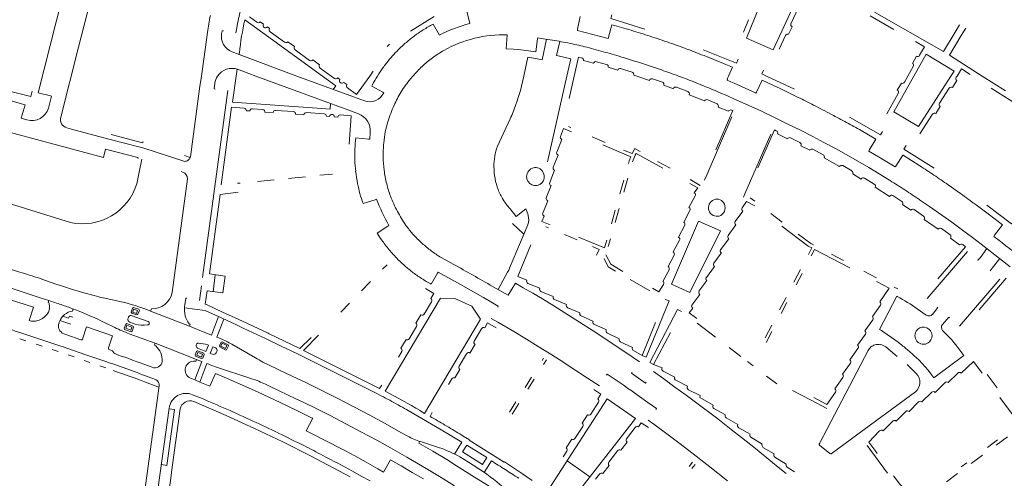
# Model space of a CAD drawing. Extents: x 145000 to 155000, y 457500 to 470000.
# Tile 542 of 548: x 154337 to 154681, y 468359 to 468520. Entities that reach past the tile are written whole.
import ezdxf

# ---------------------------------------------------------------- set-up
doc = ezdxf.new("R2010")
doc.units = 0
doc.header["$LTSCALE"] = 0.2
doc.header["$MEASUREMENT"] = 0
doc.layers.add('kant verharding', color=252, linetype='Continuous', lineweight=0)

msp = doc.modelspace()

# ---------------------------------------------------------------- linework, layer by layer
at = {"layer": 'kant verharding', "linetype": 'Continuous', "lineweight": 0}
for p, q in [((154343.41, 468494.16), (154352.51, 468530.18)), ((154606.8, 468518.28), (154609.45, 468523.98)), ((154419.99, 468518.84), (154417.38, 468520.74)), ((154482.02, 468520.8), (154473.72, 468515.66)), ((154493.37, 468522.74), (154494.48, 468518.36)), ((154532.16, 468516.34), (154533.04, 468520.8)), ((154591.95, 468519.71), (154590.19, 468515.33)), ((154634.54, 468521.05), (154642.76, 468516.31)), ((154412.94, 468516.87), (154412.64, 468515.07)), ((154422.26, 468518.16), (154421.14, 468518.96)), ((154424.42, 468516.62), (154423.62, 468517.19)), ((154483.88, 468514.33), (154481.61, 468518.16)), ((154532.16, 468516.34), (154532.13, 468515.94)), ((154542.86, 468513.18), (154532.13, 468515.94)), ((154542.99, 468513.58), (154544.18, 468517.95)), ((154605.94, 468514.6), (154607.22, 468517.23)), ((154665.76, 468517.91), (154664.27, 468515.38)), ((154666.38, 468514.15), (154667.95, 468516.73)), ((154400.54, 468500), (154402.67, 468515.25)), ((154429.64, 468511.82), (154424.65, 468515.47)), ((154507.19, 468509.48), (154507.58, 468514.39)), ((154518.16, 468512.96), (154517.54, 468508.45)), ((154542.86, 468513.18), (154542.99, 468513.58)), ((154602.66, 468509.41), (154604.9, 468514.23)), ((154357.59, 468510.05), (154351.33, 468485.59)), ((154433.15, 468510.3), (154430.8, 468511.99)), ((154438.39, 468505.48), (154433.3, 468509.15)), ((154466.37, 468511.2), (154465.53, 468510.32)), ((154485.41, 468508.95), (154485.61, 468509.06)), ((154509.77, 468509.36), (154507.19, 468509.48)), ((154512.34, 468509.15), (154509.77, 468509.36)), ((154514.94, 468508.84), (154512.34, 468509.15)), ((154650.38, 468512.04), (154653.51, 468510.27)), ((154413.75, 468507.52), (154411.28, 468508.45)), ((154413.82, 468508.08), (154413.75, 468507.52)), ((154433.92, 468500), (154413.75, 468507.52)), ((154441.91, 468503.96), (154439.56, 468505.63)), ((154513.31, 468500), (154514.8, 468506.63)), ((154514.8, 468506.63), (154519.25, 468505.74)), ((154517.54, 468508.45), (154514.94, 468508.84)), ((154529.75, 468506.02), (154525.32, 468507.02)), ((154528.38, 468500), (154529.75, 468506.02)), ((154650.7, 468506.92), (154649.3, 468504.43)), ((154413.07, 468502.4), (154412.74, 468500)), ((154413.18, 468502.35), (154414.72, 468501.81)), ((154445.93, 468500), (154442.07, 468502.79)), ((154537.76, 468504.45), (154534.18, 468505.39)), ((154542.27, 468504.08), (154538.81, 468505.01)), ((154546.21, 468502.08), (154542.88, 468503.08)), ((154551.21, 468501.4), (154547.22, 468502.61)), ((154584.05, 468504.01), (154586.31, 468503.07)), ((154584.91, 468500), (154586.31, 468503.07)), ((154649.61, 468503.32), (154647.75, 468500)), ((154301.98, 468500), (154338.86, 468489.97)), ((154400.03, 468496.38), (154400.54, 468500)), ((154412.74, 468500), (154411.45, 468490.83)), ((154414.72, 468501.81), (154419.65, 468500)), ((154419.65, 468500), (154452.09, 468488)), ((154453.75, 468492.66), (154433.92, 468500)), ((154447.14, 468499.13), (154445.93, 468500)), ((154449.03, 468498.75), (154448.27, 468499.31)), ((154459.5, 468500), (154454.85, 468493.55)), ((154460.7, 468501.66), (154459.5, 468500)), ((154474.56, 468500), (154473.68, 468498.96)), ((154521.6, 468469.93), (154528.38, 468500)), ((154530.94, 468500), (154529.16, 468492.1)), ((154552.85, 468500), (154551.82, 468500.35)), ((154557.32, 468498.47), (154552.85, 468500)), ((154561.81, 468497.86), (154558.41, 468499.02)), ((154567.8, 468499.88), (154567.48, 468500)), ((154584.43, 468498.96), (154584.91, 468500)), ((154598.2, 468500), (154608.02, 468495.44)), ((154647.75, 468500), (154646.53, 468497.82)), ((154651.38, 468482.3), (154662.75, 468500)), ((154664.91, 468500), (154664.62, 468499.56)), ((154681.82, 468494.79), (154673.66, 468500)), ((154400.01, 468496.41), (154396.71, 468471.76)), ((154451.48, 468496.98), (154450.39, 468497.77)), ((154454.85, 468493.55), (154451.68, 468495.84)), ((154460.36, 468496.9), (154460.13, 468496.48)), ((154460.13, 468496.48), (154464.04, 468494.37)), ((154565.69, 468495.57), (154562.32, 468496.8)), ((154570.73, 468494.54), (154566.74, 468496.08)), ((154594.72, 468494.3), (154596.68, 468498.51)), ((154598.43, 468497.74), (154596.68, 468498.51)), ((154600.72, 468496.68), (154598.43, 468497.74)), ((154603.01, 468495.6), (154600.72, 468496.68)), ((154609.35, 468492.53), (154603.01, 468495.6)), ((154645.43, 468497.52), (154644.02, 468495.02)), ((154662.17, 468495.75), (154658.79, 468490.49)), ((154664.88, 468498.43), (154663.32, 468495.99)), ((154685.66, 468490.14), (154676.83, 468495.77)), ((154343.41, 468494.16), (154347.78, 468493.1)), ((154400.97, 468429.54), (154409.79, 468494.97)), ((154457.58, 468491.26), (154453.75, 468492.66)), ((154464.04, 468494.37), (154464.36, 468494.16)), ((154510.93, 468491.02), (154511.4, 468492.49)), ((154576.55, 468491.26), (154571.2, 468493.45)), ((154582.55, 468493.93), (154581.28, 468494.48)), ((154583.81, 468493.36), (154582.55, 468493.93)), ((154587.83, 468491.6), (154583.81, 468493.36)), ((154594.72, 468494.3), (154594.57, 468494.04)), ((154644.32, 468493.9), (154640.29, 468486.81)), ((154337.55, 468485.24), (154338.86, 468489.97)), ((154411.07, 468489.06), (154407.45, 468461.9)), ((154411.07, 468489.06), (154415.55, 468488.74)), ((154418.42, 468488.55), (154422.01, 468488.29)), ((154510.59, 468489.99), (154510.93, 468491.02)), ((154581, 468490.25), (154577.67, 468491.67)), ((154584.92, 468487.66), (154581.36, 468489.15)), ((154591.83, 468489.8), (154587.83, 468491.6)), ((154596.23, 468487.77), (154591.83, 468489.8)), ((154659.03, 468489.34), (154657.47, 468486.89)), ((154339.53, 468484.69), (154337.55, 468485.24)), ((154416.29, 468487.84), (154417.54, 468487.8)), ((154422.77, 468487.37), (154425.66, 468487.21)), ((154426.52, 468487.97), (154432.72, 468487.53)), ((154433.51, 468486.6), (154436.41, 468486.43)), ((154437.29, 468487.22), (154443.54, 468486.76)), ((154444.31, 468485.9), (154445.39, 468485.83)), ((154447.03, 468485.72), (154448.28, 468485.59)), ((154449.11, 468486.4), (154452.94, 468486.1)), ((154452.09, 468488), (154455.47, 468486.75)), ((154452.94, 468486.1), (154452.23, 468476.11)), ((154504.1, 468475.43), (154508.55, 468485.01)), ((154586.08, 468485.66), (154577.14, 468464.83)), ((154580.47, 468474.13), (154586.42, 468487.88)), ((154586.42, 468487.88), (154586.03, 468488.07)), ((154601.33, 468485.35), (154596.23, 468487.77)), ((154605.51, 468483.31), (154601.33, 468485.35)), ((154656.34, 468486.66), (154651.93, 468479.79)), ((154528.93, 468482.28), (154529.8, 468481.86)), ((154609.9, 468481.11), (154605.51, 468483.31)), ((154459.02, 468477.95), (154454.59, 468478.33)), ((154537.22, 468478.71), (154541.78, 468476.77)), ((154590.68, 468458.74), (154599.75, 468479.66)), ((154595.22, 468467.86), (154601, 468481.17)), ((154601.68, 468480.86), (154601, 468481.17)), ((154605.57, 468478.02), (154602.1, 468479.76)), ((154609.9, 468476.71), (154606.66, 468478.37)), ((154614.43, 468478.8), (154609.9, 468481.11)), ((154618.34, 468476.76), (154614.43, 468478.8)), ((154636.51, 468477.95), (154631.4, 468480.9)), ((154524.87, 468473.4), (154526.63, 468477.78)), ((154613.37, 468474.01), (154610.28, 468475.61)), ((154622.8, 468474.36), (154618.34, 468476.76)), ((154634.2, 468474.08), (154636.51, 468477.95)), ((154394.58, 468472.19), (154396.64, 468471.52)), ((154523.65, 468468.1), (154525.37, 468472.33)), ((154618.03, 468472.43), (154614.46, 468474.35)), ((154623.77, 468468.37), (154618.39, 468471.36)), ((154626.69, 468472.21), (154622.8, 468474.36)), ((154630.24, 468470.2), (154626.69, 468472.21)), ((154643.52, 468468.48), (154645.89, 468472.34)), ((154646.09, 468472.25), (154645.89, 468472.34)), ((154648.99, 468470.45), (154646.09, 468472.25)), ((154560.17, 468470.09), (154564.56, 468467.72)), ((154628.05, 468466.83), (154624.95, 468468.63)), ((154634.04, 468467.98), (154630.24, 468470.2)), ((154637.7, 468465.79), (154634.04, 468467.98)), ((154651.86, 468468.61), (154648.99, 468470.45)), ((154394.07, 468466.33), (154393.49, 468466.58)), ((154431.05, 468464.16), (154436.95, 468464.76)), ((154441.96, 468465.25), (154446.46, 468465.65)), ((154522.41, 468462.73), (154524.13, 468467.04)), ((154549.74, 468464.28), (154548.35, 468459.37)), ((154576.59, 468463.52), (154577.14, 468464.83)), ((154631.37, 468463.95), (154628.41, 468465.75)), ((154641.33, 468463.56), (154637.7, 468465.79)), ((154395.64, 468464.05), (154390.27, 468424.23)), ((154413.19, 468462.45), (154414.14, 468462.5)), ((154420.12, 468463.09), (154426.03, 468463.68)), ((154514.43, 468463.92), (154514.37, 468464.26)), ((154521.2, 468457.43), (154522.88, 468461.65)), ((154548.35, 468463.6), (154546.99, 468458.79)), ((154571.52, 468463.76), (154575.1, 468461.74)), ((154635.96, 468462.19), (154632.52, 468464.25)), ((154641.31, 468457.86), (154636.25, 468461.09)), ((154641.33, 468463.56), (154641.49, 468463.43)), ((154666.11, 468458.86), (154661.82, 468461.9)), ((154573.33, 468458.04), (154571.12, 468454)), ((154590.68, 468458.74), (154590.19, 468457.55)), ((154592.54, 468457.39), (154594.16, 468456.16)), ((154645.64, 468456.14), (154642.45, 468458.16)), ((154457.11, 468455.43), (154461.4, 468456.7)), ((154461.4, 468456.7), (154461.79, 468456.86)), ((154519.98, 468452.06), (154521.71, 468456.34)), ((154648.77, 468453.08), (154645.86, 468454.99)), ((154655.24, 468454.39), (154651.82, 468456.72)), ((154659.64, 468451.31), (154655.24, 468454.39)), ((154676.23, 468451.4), (154671.58, 468454.87)), ((154510.67, 468450.81), (154508.52, 468453.55)), ((154514.1, 468453.48), (154510.64, 468450.79)), ((154545.34, 468453.05), (154543.97, 468448.26)), ((154546.71, 468453.62), (154545.3, 468448.71)), ((154571.48, 468452.91), (154569.3, 468448.87)), ((154587.29, 468449.08), (154589.96, 468452.73)), ((154599.77, 468451.9), (154603.7, 468448.91)), ((154653.21, 468450.99), (154649.88, 468453.3)), ((154663.07, 468448.84), (154659.64, 468451.31)), ((154680.83, 468447.87), (154676.23, 468451.4)), ((154462.04, 468445.05), (154465.79, 468447.46)), ((154466.17, 468447.71), (154465.79, 468447.46)), ((154508.39, 468432.78), (154514.7, 468447.98)), ((154513.33, 468444.67), (154509.4, 468448.34)), ((154521.95, 468446.85), (154521.03, 468447.24)), ((154569.64, 468447.76), (154567.51, 468443.63)), ((154584.8, 468444.2), (154587.52, 468447.96)), ((154612.77, 468440.51), (154603.67, 468447.42)), ((154658.32, 468446.37), (154653.43, 468449.84)), ((154667.3, 468445.72), (154663.07, 468448.84)), ((154678.06, 468444.28), (154680.83, 468447.87)), ((154463.26, 468443.15), (154462.04, 468445.05)), ((154527.55, 468444.54), (154531.98, 468442.64)), ((154609.33, 468444.69), (154613.8, 468441.34)), ((154662.46, 468444.41), (154659.45, 468446.6)), ((154670.31, 468443.46), (154667.3, 468445.72)), ((154511.27, 468429.83), (154515.82, 468440.88)), ((154543.65, 468442.97), (154542.91, 468440.35)), ((154567.8, 468442.52), (154565.63, 468438.45)), ((154582.2, 468439.19), (154585.06, 468443.08)), ((154614.09, 468439.82), (154612.77, 468440.51)), ((154613.8, 468441.34), (154614.7, 468440.87)), ((154667.82, 468440.26), (154658.2, 468429.05)), ((154665.77, 468440.88), (154662.61, 468443.25)), ((154667.82, 468440.26), (154666.91, 468441.02)), ((154673.3, 468441.17), (154670.31, 468443.46)), ((154673.3, 468441.17), (154675.45, 468439.52)), ((154543.76, 468434.11), (154542.07, 468437.42)), ((154565.95, 468437.32), (154563.8, 468433.32)), ((154579.81, 468434.46), (154582.44, 468438.03)), ((154612.93, 468437.58), (154614.09, 468439.82)), ((154615.07, 468439.32), (154613.93, 468437.12)), ((154627.4, 468432.91), (154615.07, 468439.32)), ((154620.94, 468437.62), (154625.17, 468435.42)), ((154654.51, 468422.11), (154668.59, 468438.6)), ((154675.45, 468439.52), (154683.48, 468433.28)), ((154465.56, 468433.95), (154463.89, 468432.36)), ((154541.44, 468436.16), (154542.86, 468433.21)), ((154548.03, 468431.58), (154543.76, 468434.11)), ((154577.2, 468429.53), (154580.05, 468433.33)), ((154404.63, 468424.53), (154405.38, 468430.38)), ((154483.13, 468431.02), (154480.98, 468427.14)), ((154504.33, 468425.28), (154507.66, 468431.37)), ((154514.36, 468428.51), (154511.27, 468429.83)), ((154542.86, 468433.21), (154545.46, 468431.68)), ((154564.14, 468432.21), (154561.97, 468428.14)), ((154607.86, 468427.83), (154610.17, 468432.27)), ((154610.68, 468430.87), (154608.65, 468426.96)), ((154632.31, 468431.71), (154636.71, 468429.42)), ((154349.67, 468427.19), (154344.77, 468428.93)), ((154351.6, 468426.62), (154349.67, 468427.19)), ((154351.6, 468426.62), (154355.51, 468425.35)), ((154399.86, 468421.49), (154400.55, 468426.6)), ((154459.71, 468428.05), (154456.59, 468424.86)), ((154507.86, 468423.26), (154501.59, 468426.84)), ((154518.91, 468425.71), (154514.81, 468427.4)), ((154550.61, 468428.77), (154557.45, 468424.85)), ((154574.63, 468424.69), (154577.42, 468428.41)), ((154665.72, 468412.44), (154679.9, 468428.92)), ((154682.11, 468429.29), (154672.6, 468418.21)), ((154355.51, 468425.35), (154359.44, 468424.17)), ((154359.44, 468424.17), (154363.08, 468423.15)), ((154516.49, 468423.96), (154513.12, 468425.92)), ((154519.83, 468421.97), (154516.49, 468423.96)), ((154523.67, 468422.88), (154519.34, 468424.65)), ((154572.17, 468419.86), (154574.91, 468423.55)), ((154644.23, 468425.54), (154642.97, 468426.16)), ((154347.18, 468421.42), (154344.1, 468422.41)), ((154366.17, 468422.36), (154368.87, 468421.74)), ((154368.87, 468421.74), (154371.58, 468421.19)), ((154371.76, 468421.15), (154371.58, 468421.19)), ((154402.57, 468419.9), (154401.89, 468420.13)), ((154407.99, 468417.39), (154402.57, 468419.9)), ((154452.41, 468420.56), (154449.36, 468417.42)), ((154478.47, 468416.72), (154481.04, 468420.95)), ((154523.85, 468419.52), (154519.83, 468421.97)), ((154529, 468416.32), (154523.85, 468419.52)), ((154528.29, 468420.01), (154524.08, 468421.78)), ((154602.82, 468418.13), (154605.11, 468422.53)), ((154605.4, 468420.71), (154603.39, 468416.84)), ((154635.29, 468415.82), (154638.17, 468419.82)), ((154355.47, 468417.72), (154355.74, 468418.47)), ((154355.73, 468418.46), (154356.53, 468418.18)), ((154376.36, 468416.11), (154381.96, 468414.06)), ((154383.05, 468418.54), (154382.76, 468417.71)), ((154396.36, 468412.44), (154382.76, 468417.71)), ((154394.63, 468418.93), (154401.89, 468417.98)), ((154406.8, 468415.72), (154401.89, 468417.98)), ((154413.41, 468414.87), (154407.99, 468417.39)), ((154475.59, 468413.46), (154477.34, 468416.44)), ((154532.97, 468417.14), (154528.73, 468418.9)), ((154532.87, 468413.87), (154529, 468416.32)), ((154654.16, 468416.34), (154651.01, 468418.53)), ((154350.73, 468413.63), (154350.89, 468414.05)), ((154351.07, 468414.42), (154354.87, 468413.11)), ((154366.83, 468413.65), (154370.28, 468411.97)), ((154377.37, 468413.12), (154375.46, 468413.83)), ((154381.94, 468412.98), (154381.55, 468412.91)), ((154406.58, 468415.82), (154404.14, 468409.35)), ((154405.99, 468408.59), (154408.44, 468414.96)), ((154412.09, 468413.26), (154406.8, 468415.72)), ((154415.43, 468411.69), (154412.09, 468413.26)), ((154423.92, 468409.99), (154413.41, 468414.87)), ((154504.26, 468413.86), (154501.97, 468415.18)), ((154509.31, 468410.89), (154504.26, 468413.86)), ((154537.58, 468410.84), (154532.87, 468413.87)), ((154537.55, 468414.19), (154533.43, 468416.03)), ((154542.22, 468411.15), (154537.88, 468413.15)), ((154574, 468413.46), (154580.4, 468408.59)), ((154597.77, 468408.4), (154600.06, 468412.82)), ((154632.66, 468410.82), (154635.46, 468414.65)), ((154351.08, 468405.58), (154338.82, 468409.66)), ((154353.16, 468409.49), (154352.42, 468409.78)), ((154353.16, 468409.49), (154358.35, 468407.7)), ((154375.32, 468409.83), (154384.36, 468406.5)), ((154399.24, 468411.31), (154396.36, 468412.44)), ((154399.24, 468411.31), (154404.14, 468409.35)), ((154423.02, 468408.11), (154415.43, 468411.69)), ((154424.3, 468409.81), (154423.92, 468409.99)), ((154429.66, 468407.24), (154424.3, 468409.81)), ((154473.28, 468408.02), (154475.85, 468412.29)), ((154498.54, 468411.56), (154496, 468407.27)), ((154514.33, 468407.87), (154509.31, 468410.89)), ((154541.7, 468408.14), (154537.58, 468410.84)), ((154546.74, 468408.08), (154542.58, 468410.05)), ((154600.14, 468410.58), (154598.13, 468406.71)), ((154630.07, 468405.8), (154632.85, 468409.64)), ((154638.96, 468410.63), (154638.52, 468410.89)), ((154640.48, 468409.59), (154638.96, 468410.63)), ((154641.98, 468408.53), (154640.48, 468409.59)), ((154339.16, 468407.33), (154337.07, 468408.02)), ((154344.79, 468405.48), (154342.69, 468406.17)), ((154384.36, 468406.5), (154398.89, 468400.8)), ((154405.99, 468408.59), (154407.18, 468408.1)), ((154411.18, 468406.15), (154419.46, 468401.35)), ((154428.47, 468405.52), (154423.02, 468408.11)), ((154435.01, 468404.64), (154429.66, 468407.24)), ((154438.97, 468408.51), (154435.01, 468404.64)), ((154470.33, 468404.72), (154472.16, 468407.75)), ((154496.29, 468406.12), (154494.46, 468403.05)), ((154518.41, 468405.37), (154514.33, 468407.87)), ((154545.65, 468405.52), (154541.7, 468408.14)), ((154551.38, 468405), (154547.11, 468407.02)), ((154644.27, 468406.85), (154641.98, 468408.53)), ((154645.64, 468405.79), (154644.27, 468406.85)), ((154350.4, 468403.6), (154348.32, 468404.3)), ((154352.14, 468405.23), (154351.08, 468405.58)), ((154355.99, 468401.7), (154353.92, 468402.41)), ((154368.22, 468404.31), (154368.92, 468404.05)), ((154368.92, 468404.05), (154369.06, 468404)), ((154370.21, 468402.85), (154371.16, 468402.47)), ((154402.15, 468403.56), (154399.23, 468404.79)), ((154404.54, 468405.25), (154405.48, 468404.85)), ((154405.91, 468403.62), (154405.71, 468403.14)), ((154433.91, 468402.92), (154428.47, 468405.52)), ((154433.91, 468402.92), (154460.48, 468389.63)), ((154469.46, 468401.58), (154470.63, 468403.56)), ((154493.33, 468402.81), (154490.76, 468398.49)), ((154523.11, 468402.41), (154518.41, 468405.37)), ((154525.7, 468400.75), (154523.11, 468402.41)), ((154549.76, 468402.75), (154545.65, 468405.52)), ((154553.85, 468399.94), (154549.76, 468402.75)), ((154554.78, 468402.2), (154551.7, 468403.92)), ((154585.13, 468405.01), (154589.23, 468401.89)), ((154616.8, 468371.37), (154633.86, 468403.94)), ((154627.39, 468400.66), (154630.24, 468404.68)), ((154643.94, 468401.89), (154639.95, 468405.21)), ((154361.57, 468399.78), (154359.51, 468400.48)), ((154368.24, 468399.67), (154367.48, 468399.95)), ((154400.65, 468400.09), (154398.22, 468393.63)), ((154398.89, 468400.8), (154399.62, 468400.5)), ((154400.65, 468400.09), (154399.62, 468400.5)), ((154400.06, 468392.86), (154402.47, 468399.37)), ((154403.1, 468399.13), (154402.47, 468399.37)), ((154520.21, 468401.28), (154519.71, 468400.42)), ((154521.23, 468400.65), (154520.19, 468399.02)), ((154531.54, 468396.96), (154525.7, 468400.75)), ((154558.73, 468399.02), (154561.76, 468397.85)), ((154591.63, 468400.07), (154593.57, 468398.6)), ((154624.8, 468395.62), (154627.6, 468399.49)), ((154647.42, 468398.99), (154650.64, 468395.85)), ((154367.15, 468397.83), (154365.07, 468398.57)), ((154381.72, 468398.7), (154383.31, 468398.08)), ((154418.22, 468394.08), (154405.45, 468398.23)), ((154424.71, 468398.56), (154426.48, 468397.72)), ((154427.61, 468397.23), (154426.48, 468397.72)), ((154432.34, 468395), (154427.61, 468397.23)), ((154491.01, 468397.34), (154489.27, 468394.33)), ((154535.68, 468394.25), (154531.54, 468396.96)), ((154542.53, 468395.63), (154542.27, 468395.3)), ((154544.3, 468394.46), (154542.53, 468395.63)), ((154558.71, 468396.57), (154562.32, 468394.03)), ((154562.06, 468396.73), (154566.14, 468394.63)), ((154656.07, 468395.37), (154654.77, 468397.03)), ((154661.81, 468392.7), (154665.2, 468396.06)), ((154678.9, 468390.88), (154675.44, 468395.57)), ((154384.75, 468393.66), (154383.89, 468393.99)), ((154396.49, 468394.34), (154398.22, 468393.63)), ((154398.22, 468393.63), (154400.06, 468392.86)), ((154414.88, 468391.86), (154409.36, 468394.26)), ((154422.92, 468392.16), (154423.9, 468391.69)), ((154437.06, 468392.73), (154432.34, 468395)), ((154443.35, 468389.64), (154437.06, 468392.73)), ((154488.12, 468394.04), (154487.01, 468392)), ((154516.06, 468394.59), (154513.79, 468391.04)), ((154516.98, 468393.95), (154514.76, 468390.43)), ((154539.79, 468391.54), (154535.68, 468394.25)), ((154546.05, 468393.28), (154544.3, 468394.46)), ((154548.09, 468391.89), (154546.05, 468393.28)), ((154566.23, 468391.17), (154562.32, 468394.03)), ((154566.51, 468393.53), (154570.58, 468391.44)), ((154598.29, 468395.02), (154601.92, 468392.26)), ((154622.18, 468390.54), (154624.98, 468394.45)), ((154657.27, 468389.27), (154660.62, 468392.68)), ((154385.74, 468391.64), (154364.56, 468236.78)), ((154384.33, 468391.6), (154385.67, 468391.1)), ((154397.48, 468388.49), (154400.25, 468387.37)), ((154420.37, 468389.39), (154414.88, 468391.86)), ((154424.11, 468387.66), (154420.37, 468389.39)), ((154423.9, 468391.69), (154424.87, 468391.22)), ((154424.87, 468391.22), (154433.63, 468387.06)), ((154448.23, 468387.18), (154443.35, 468389.64)), ((154550.12, 468390.47), (154548.09, 468391.89)), ((154550.42, 468390.26), (154550.12, 468390.47)), ((154550.42, 468390.26), (154553.8, 468387.85)), ((154570.13, 468388.3), (154566.23, 468391.17)), ((154570.98, 468390.24), (154575.02, 468388.18)), ((154607.38, 468389.94), (154613.6, 468386.68)), ((154652.61, 468385.93), (154656.07, 468389.32)), ((154430.34, 468384.7), (154424.11, 468387.66)), ((154434.36, 468386.71), (154433.63, 468387.06)), ((154439.96, 468383.96), (154434.36, 468386.71)), ((154454.09, 468384.16), (154448.23, 468387.18)), ((154510.59, 468385.96), (154508.33, 468382.4)), ((154511.57, 468385.35), (154509.25, 468381.7)), ((154539.49, 468385.92), (154536.76, 468381.7)), ((154553.8, 468387.85), (154556.76, 468385.73)), ((154556.76, 468385.73), (154559.73, 468383.62)), ((154576.67, 468383.46), (154570.13, 468388.3)), ((154575.02, 468388.18), (154574.95, 468387.54)), ((154574.95, 468387.54), (154579.54, 468384.81)), ((154619.36, 468383.66), (154613.6, 468386.68)), ((154648.12, 468382.57), (154651.46, 468385.93)), ((154434.83, 468382.52), (154430.34, 468384.7)), ((154439.3, 468380.31), (154434.83, 468382.52)), ((154445.56, 468381.17), (154439.96, 468383.96)), ((154459.29, 468381.4), (154454.09, 468384.16)), ((154474.87, 468381.84), (154472.31, 468383.3)), ((154481.07, 468378.22), (154474.87, 468381.84)), ((154481.26, 468382.29), (154480.57, 468380.88)), ((154559.5, 468383.31), (154559.73, 468383.62)), ((154578.01, 468382.46), (154576.67, 468383.46)), ((154581.24, 468379.99), (154578.01, 468382.46)), ((154579.85, 468383.67), (154583.85, 468381.49)), ((154643.57, 468379.23), (154646.96, 468382.62)), ((154451.09, 468378.31), (154445.56, 468381.17)), ((154456.6, 468375.4), (154451.09, 468378.31)), ((154464.85, 468378.38), (154459.29, 468381.4)), ((154470.36, 468375.28), (154464.85, 468378.38)), ((154486.37, 468375.07), (154481.07, 468378.22)), ((154535.62, 468381.49), (154533.72, 468378.49)), ((154558.82, 468378.15), (154556.86, 468379.58)), ((154563.42, 468374.74), (154558.82, 468378.15)), ((154585.91, 468376.36), (154581.24, 468379.99)), ((154584.1, 468380.34), (154588.23, 468378.06)), ((154639.05, 468375.86), (154642.59, 468379.31)), ((154440.18, 468374.36), (154437.21, 468375.86)), ((154461.88, 468372.53), (154456.6, 468375.4)), ((154473.21, 468373.74), (154470.36, 468375.28)), ((154491.65, 468371.88), (154486.37, 468375.07)), ((154492.11, 468373.98), (154490.91, 468374.73)), ((154533.98, 468377.37), (154531.24, 468373.12)), ((154549.29, 468373.06), (154552.3, 468377.04)), ((154567.99, 468371.3), (154563.42, 468374.74)), ((154589.55, 468373.48), (154585.91, 468376.36)), ((154588.53, 468376.93), (154592.53, 468374.71)), ((154443.14, 468372.84), (154440.18, 468374.36)), ((154450.68, 468368.91), (154443.14, 468372.84)), ((154466.7, 468369.84), (154461.88, 468372.53)), ((154477.01, 468372.17), (154476.65, 468371.55)), ((154481.53, 468368.67), (154476.65, 468371.55)), ((154483.8, 468369.94), (154477.87, 468371.9)), ((154491.65, 468371.88), (154489.09, 468367.7)), ((154492.11, 468373.98), (154494.31, 468372.64)), ((154494.31, 468372.64), (154494.26, 468372.55)), ((154494.26, 468372.55), (154506.52, 468364.83)), ((154530.11, 468372.91), (154528.11, 468369.83)), ((154547.29, 468369.04), (154549.45, 468371.91)), ((154573.65, 468367.01), (154567.99, 468371.3)), ((154594.37, 468369.62), (154589.55, 468373.48)), ((154592.74, 468373.58), (154596.75, 468371.2)), ((154675.57, 468370.06), (154679.08, 468372.65)), ((154682.55, 468373.7), (154678.6, 468370.86)), ((154454.21, 468367.03), (154450.68, 468368.91)), ((154472.43, 468366.57), (154466.7, 468369.84)), ((154486.38, 468365.75), (154481.53, 468368.67)), ((154528.4, 468368.68), (154527.17, 468366.72)), ((154543.06, 468364.9), (154546.12, 468368.88)), ((154598.38, 468366.38), (154594.37, 468369.62)), ((154596.99, 468370.06), (154600.97, 468367.79)), ((154620.36, 468367.85), (154616.84, 468370.85)), ((154633.43, 468370.66), (154640.58, 468361.06)), ((154637, 468367.92), (154636.51, 468368.6)), ((154458.18, 468364.82), (154454.21, 468367.03)), ((154462.24, 468362.54), (154458.18, 468364.82)), ((154479.2, 468362.6), (154472.43, 468366.57)), ((154489.81, 468363.64), (154486.38, 468365.75)), ((154502.03, 468365.3), (154499.52, 468361.28)), ((154506.52, 468364.83), (154506.58, 468364.93)), ((154511.08, 468361.93), (154506.58, 468364.93)), ((154536.41, 468359.7), (154528.47, 468365.28)), ((154571.2, 468363.3), (154572.35, 468364.85)), ((154576.36, 468364.92), (154573.65, 468367.01)), ((154578.46, 468363.27), (154576.36, 468364.92)), ((154602.36, 468363.12), (154598.38, 468366.38)), ((154601.22, 468366.65), (154605.18, 468364.2)), ((154666.41, 468363.29), (154668.3, 468364.68)), ((154669.88, 468364.43), (154673.79, 468367.32)), ((154456.5, 468360.01), (154453.45, 468361.68)), ((154474.31, 468361.31), (154470.39, 468363.55)), ((154478.2, 468359.03), (154474.31, 468361.31)), ((154484.4, 468359.48), (154479.2, 468362.6)), ((154496.13, 468359.67), (154489.81, 468363.64)), ((154512.55, 468360.98), (154511.08, 468361.93)), ((154516.24, 468358.51), (154512.55, 468360.98)), ((154541.02, 468360.86), (154543.23, 468363.74)), ((154573.32, 468364.09), (154572.14, 468362.64)), ((154584.59, 468358.36), (154578.46, 468363.27)), ((154602.36, 468363.12), (154605.09, 468360.86)), ((154605.44, 468363.09), (154608.05, 468361.53)), ((154373.73, 468240.3), (154389.95, 468360.19)), ((154459.57, 468358.31), (154456.5, 468360.01)), ((154489.04, 468356.64), (154484.4, 468359.48)), ((154502.7, 468355.5), (154496.13, 468359.67)), ((154538.44, 468358.88), (154539.87, 468360.68)), ((154661.17, 468357.97), (154665.08, 468360.88))]:
    msp.add_line(p, q, dxfattribs=at)
at = {"layer": 'kant verharding', "linetype": 'Continuous', "lineweight": 0, "flags": 128}
for points in [[(154357.59, 468510.05), (154362.45, 468529.26), (154372.21, 468567.67), (154377.38, 468587.95), (154378.34, 468590.01), (154379.13, 468593.11), (154380.79, 468599.67), (154377.45, 468600.39)], [(154591.29, 468513.2), (154599.86, 468534.61), (154610.28, 468530.14), (154600.57, 468509.2), (154591.29, 468513.2)], [(154415.76, 468519.64), (154422.05, 468515.15), (154442.88, 468500)], [(154555.73, 468516.4), (154543.78, 468520.16), (154544.18, 468521.45)], [(154664.27, 468515.38), (154660.14, 468508.54), (154635.98, 468522.36)], [(154407.64, 468514.86), (154407.81, 468515.83), (154408.23, 468515.76)], [(154519.41, 468513.13), (154518.23, 468513.34), (154518.16, 468512.96)], [(154521.31, 468512.85), (154519.75, 468505.62), (154519.25, 468505.74)], [(154673.66, 468500), (154662.24, 468507.3), (154666.38, 468514.15)], [(154525.32, 468507.02), (154524.83, 468507.15), (154525.96, 468512.08)], [(154588.3, 468505.86), (154587.79, 468504.52), (154576.15, 468509.18)], [(154650.38, 468512.04), (154653.51, 468510.27), (154651.81, 468507.24)], [(154533.57, 468506.4), (154532.44, 468506.65), (154530.94, 468500)], [(154662.75, 468500), (154663.85, 468501.73), (154654.09, 468507.59), (154649.82, 468500)], [(154669.49, 468500.52), (154666.51, 468502.46), (154664.91, 468500)], [(154341.38, 468494.75), (154340.89, 468492.82), (154312.58, 468500)], [(154442.88, 468500), (154447.58, 468496.62), (154446.64, 468495.31)], [(154511.4, 468492.49), (154512.16, 468494.88), (154513.31, 468500)], [(154584.43, 468498.51), (154584.61, 468498.86), (154584.43, 468498.96)], [(154597.2, 468502.05), (154596.58, 468500.76), (154598.2, 468500)], [(154649.82, 468500), (154642.78, 468487.48), (154651.38, 468482.3)], [(154277.76, 468495.42), (154296.94, 468490.19), (154335.09, 468479.84), (154366.27, 468471.44), (154367.01, 468474.38), (154378.31, 468471.48)], [(154405.36, 468495.44), (154404.99, 468495.5), (154405.26, 468497.46)], [(154347.09, 468488.7), (154348.16, 468492.98), (154347.78, 468493.1)], [(154445.77, 468490.33), (154445.63, 468488.45), (154441.08, 468488.72), (154411.45, 468490.83)], [(154638.85, 468480.64), (154638.09, 468479.4), (154627.24, 468485.56)], [(154353.48, 468481.84), (154355.16, 468481.41), (154368.19, 468477.93), (154379.11, 468475.12), (154380.06, 468474.82), (154394.36, 468470.2)], [(154526.18, 468478.87), (154527.27, 468481.66), (154530.01, 468480.5)], [(154369, 468479.48), (154379.93, 468476.67), (154380.01, 468476.94), (154380.35, 468476.83)], [(154459.62, 468480.27), (154459.45, 468477.94), (154459.02, 468477.95)], [(154550, 468469.34), (154550.25, 468470.33), (154550.8, 468471.7), (154540.99, 468475.88)], [(154548.23, 468474.03), (154551.21, 468472.9), (154552.19, 468474.63), (154554.07, 468473.56)], [(154647.11, 468475.66), (154646.32, 468474.46), (154656.92, 468467.72)], [(154267.66, 468474.34), (154278.46, 468471.35), (154296.82, 468466.12), (154316.25, 468460.53), (154335.67, 468454.65), (154354.77, 468448.72)], [(154378.57, 468471.22), (154378.26, 468471.31), (154378.31, 468471.48)], [(154551.38, 468470.02), (154552.34, 468472.36), (154552.65, 468472.94), (154562.03, 468467.74)], [(154643.52, 468468.48), (154643.29, 468468.17), (154637.96, 468471.39), (154634.02, 468473.71), (154634.2, 468474.08)], [(154377.92, 468462.29), (154378.8, 468466.35), (154379.69, 468470.86)], [(154571.43, 468462.4), (154574.2, 468460.86), (154573, 468459.15)], [(154401.89, 468420.13), (154402.52, 468424.81), (154408.08, 468424.16), (154408.91, 468429.91), (154403.33, 468430.78), (154407.08, 468458.54), (154413.39, 468459.39)], [(154589.76, 468453.87), (154591.28, 468456.09), (154594.19, 468454.61)], [(154675.38, 468454.78), (154684.01, 468448.25), (154686.47, 468451.06)], [(154522.61, 468447.89), (154519.63, 468449.11), (154520.47, 468451.01)], [(154571.38, 468424.25), (154564.96, 468427.15), (154574.46, 468449.23), (154582.13, 468445.78), (154571.38, 468424.25)], [(154532.52, 468443.65), (154541.52, 468439.9), (154542.35, 468442.51)], [(154678.21, 468443.5), (154677.74, 468443.87), (154678.06, 468444.28)], [(154538.78, 468437.29), (154539.75, 468439.32), (154537.43, 468440.34)], [(154672.07, 468435.67), (154672.22, 468435.56), (154673.06, 468436.51), (154675.32, 468439.59)], [(154487.79, 468434.62), (154485.46, 468435.95), (154484.39, 468436.5)], [(154679.91, 468436.11), (154677.25, 468432.74), (154676.48, 468431.85)], [(154504.23, 468419.1), (154504.39, 468419.46), (154499.26, 468422.45), (154491.24, 468426.99), (154483.34, 468431.35), (154483.13, 468431.02)], [(154513.12, 468425.92), (154510.38, 468427.5), (154507.86, 468423.26)], [(154562.21, 468427.01), (154560.63, 468424.42), (154558.37, 468425.72)], [(154637.95, 468420.94), (154641.2, 468425.78), (154636.7, 468428.07)], [(154322.64, 468425.22), (154341.76, 468419.16), (154340.31, 468414.43), (154340.7, 468414.3)], [(154480.79, 468422.13), (154481.86, 468423.88), (154478.99, 468425.68)], [(154347.27, 468420.4), (154347.19, 468420.63), (154346.95, 468420.69), (154347.19, 468421.41)], [(154394.67, 468419.25), (154395.05, 468422.22), (154395.45, 468422.24)], [(154498.18, 468414.92), (154495.2, 468419.42), (154489.17, 468422.18), (154484.24, 468422.29), (154464.82, 468389.75)], [(154562.76, 468421.85), (154564.15, 468421.32), (154556.12, 468401.64), (154554.78, 468402.2), (154559.43, 468413.69)], [(154644, 468422.83), (154643.82, 468422.91), (154637.8, 468411.29), (154638.52, 468410.89)], [(154378.02, 468416.45), (154376.16, 468417.04), (154375.96, 468417.39), (154376.45, 468418.79), (154376.8, 468418.95), (154378.66, 468418.36), (154378.84, 468417.98), (154378.36, 468416.63), (154378.02, 468416.45)], [(154376.53, 468417.37), (154377.9, 468416.95), (154378.22, 468418), (154376.85, 468418.42), (154376.53, 468417.37)], [(154564.62, 468410.29), (154558.73, 468399.02), (154557.42, 468399.73), (154567.14, 468418.35), (154568.48, 468417.65)], [(154573.82, 468415.11), (154571.21, 468417.1), (154572.43, 468418.71)], [(154657.98, 468419.14), (154658.21, 468418.94), (154656.28, 468416.6)], [(154355.59, 468415.61), (154354.43, 468415.98), (154354.07, 468415.23), (154352.05, 468415.94)], [(154376, 468410.5), (154373.66, 468411.35), (154373.53, 468411.75), (154374.09, 468413.19), (154374.48, 468413.34), (154376.68, 468412.48), (154376.8, 468412.16), (154376.28, 468410.68), (154376, 468410.5)], [(154375.83, 468411.08), (154374.12, 468411.73), (154374.52, 468412.78), (154376.23, 468412.13), (154375.83, 468411.08)], [(154374.85, 468415.08), (154375.02, 468415.55), (154375.02, 468415.68)], [(154396.36, 468412.44), (154396.64, 468413.15), (154396.3, 468413.3)], [(154477.02, 468382.91), (154478.65, 468381.94), (154498.18, 468414.92)], [(154503.68, 468411.86), (154500.68, 468413.61), (154499.67, 468411.85)], [(154662.32, 468415.36), (154662.03, 468415.61), (154659.79, 468413.03)], [(154358.92, 468407.96), (154360.35, 468412.25), (154369.46, 468409.1), (154368.03, 468404.84)], [(154441.55, 468409.34), (154436.24, 468403.91), (154462.88, 468390.7), (154463.67, 468391.86)], [(154384.57, 468405.6), (154384.11, 468405.81), (154384.36, 468406.5)], [(154402.82, 468405.91), (154402.99, 468405.81), (154402.15, 468403.56)], [(154406.88, 468405.58), (154407.48, 468406.89), (154407.77, 468407.01), (154409.93, 468405.95), (154410, 468405.53), (154409.39, 468404.16), (154409.07, 468404.06), (154406.99, 468405.18), (154406.88, 468405.58)], [(154407.85, 468406.48), (154409.48, 468405.66), (154408.99, 468404.68), (154407.35, 468405.51), (154407.85, 468406.48)], [(154367.48, 468399.95), (154359.81, 468402.6), (154352.14, 468405.23)], [(154398.39, 468402.38), (154398.88, 468403.65), (154399.2, 468403.86), (154401.37, 468403.01), (154401.52, 468402.59), (154401.02, 468401.28), (154400.61, 468401.13), (154398.48, 468402.01), (154398.39, 468402.38)], [(154400.96, 468402.64), (154399.36, 468403.28), (154398.97, 468402.28), (154400.57, 468401.65), (154400.96, 468402.64)], [(154404.41, 468402.63), (154403.65, 468402.93), (154404.54, 468405.25)], [(154665.89, 468404.05), (154667.27, 468402.19), (154656.79, 468394.38), (154656.07, 468395.37)], [(154398.34, 468400.18), (154398.59, 468400.07), (154398.87, 468400.78)], [(154666.35, 468396.03), (154670.66, 468400.08), (154673.66, 468396)], [(154400.06, 468392.86), (154403.52, 468391.41), (154405.51, 468395.9), (154409.36, 468394.26)], [(154556.1, 468392.84), (154555.88, 468392.52), (154551, 468395.97), (154551.22, 468396.24)], [(154537.86, 468390.34), (154540.34, 468388.62), (154539.22, 468387.05)], [(154614.77, 468387.47), (154619.37, 468385.09), (154622.39, 468389.36)], [(154650.33, 468389.44), (154636.82, 468379.56), (154620.89, 468367.84)], [(154452.61, 468359.76), (154438.73, 468367.12), (154428.99, 468372), (154419.18, 468376.69), (154409.2, 468381.22), (154397.85, 468386.1)], [(154521.67, 468354.7), (154542.5, 468387.09), (154552.41, 468380.16), (154528.71, 468349.81)], [(154679.88, 468387.55), (154686.75, 468378.33), (154686.45, 468378.09)], [(154389.27, 468383.74), (154384.4, 468348.52), (154380.22, 468317.33), (154374.48, 468274.75), (154369.9, 468240.85)], [(154389.25, 468383.59), (154391.17, 468383.33), (154388.44, 468363.76), (154386.56, 468364.03)], [(154393.15, 468383.5), (154390.08, 468361.42), (154389.95, 468360.19)], [(154439.3, 468380.31), (154439.48, 468380.22), (154437.21, 468375.86)], [(154553.46, 468377.21), (154554.45, 468378.68), (154556.97, 468376.99)], [(154636.51, 468368.6), (154634.07, 468371.92), (154637.82, 468375.81)], [(154500.37, 468366.45), (154498.88, 468364.06), (154491.93, 468368.43), (154493.39, 468370.85), (154500.37, 468366.45)], [(154470.39, 468363.55), (154466.75, 468365.66), (154464.3, 468361.35), (154462.24, 468362.54)], [(154499.26, 468361.46), (154494.01, 468364.91), (154490.97, 468366.68)], [(154642.73, 468360.14), (154644.92, 468357.17), (154650.71, 468351.69), (154651.57, 468352.31)]]:
    msp.add_lwpolyline(points, dxfattribs=at)
at = {"layer": 'kant verharding', "linetype": 'Continuous', "lineweight": 0}
for centre, radius, start, end in [((154508.84, 468500.64), 97.26, 166.5576, 170.3946), ((154502.31, 468501.45), 100.59, 168.6822, 172.1149), ((154513.26, 468497.38), 100.01, 167.1387, 173.8579), ((154420.5, 468519.46), 0.806, 230.4465, 321.8832), ((154422.98, 468517.72), 0.837, 148.6518, 320.7118), ((154425.16, 468516.17), 0.869, 148.6485, 234.0476), ((154504.15, 468474.94), 48.72, 122.236, 126.9404), ((154511.54, 468463.06), 62.71, 118.5014, 122.1519), ((154506.29, 468471.36), 48.47, 104.109, 117.5459), ((154459.32, 468213.9), 315.66, 73.1381, 74.4052), ((154457.39, 468205.97), 323.82, 71.9827, 73.2182), ((154607.53, 468517.96), 0.793, 156.199, 247.3287), ((154413.32, 468513.85), 5.77, 169.9302, 249.2682), ((154502.65, 468476.66), 46.44, 126.7383, 131.4842), ((154506.14, 468472.35), 42.06, 88.0467, 119.5338), ((154498.54, 468359.08), 155.45, 79.9469, 82.2862), ((154454.31, 468195.38), 334.84, 70.8229, 72.0428), ((154605.6, 468513.91), 0.771, 64.2112, 155.0683), ((154430.13, 468512.53), 0.863, 235.588, 321.0042), ((154433.76, 468509.79), 0.794, 140.2647, 234.4495), ((154508.37, 468470.01), 55.21, 131.3619, 135.605), ((154499.28, 468362.56), 151.9, 77.5994, 79.9932), ((154517.43, 468444.6), 67.87, 75.285, 77.6875), ((154447.95, 468177.67), 343.7, 74.2757, 75.3861), ((154474.01, 468251.14), 275.7, 69.5317, 70.8819), ((154460.56, 468214.1), 315.1, 68.2623, 69.5965), ((154438.9, 468506.18), 0.867, 234.4215, 320.0937), ((154506.72, 468471.91), 52.71, 139.8897, 144.0419), ((154504.7, 468473.62), 50.06, 135.6151, 139.9034), ((154503.47, 468476.22), 37.37, 126.2019, 133.5109), ((154503.55, 468476.27), 37.38, 119.0418, 126.3506), ((154533.43, 468505.63), 0.782, 341.9812, 80.2121), ((154448.53, 468177.01), 344.18, 73.2884, 74.3982), ((154467.21, 468237.7), 280.68, 72.18, 73.3776), ((154466.29, 468227.33), 300.69, 66.9441, 68.3423), ((154651.1, 468507.64), 0.816, 240.4367, 330.8973), ((154411.23, 468496.65), 6.03, 71.0703, 146.204), ((154442.54, 468503.45), 0.813, 141.0156, 234.1609), ((154502.3, 468475.08), 47.27, 144.0111, 148.184), ((154510.52, 468468.73), 47.66, 133.4586, 138.9904), ((154538.58, 468504.18), 0.867, 74.7524, 161.8101), ((154542.14, 468503.32), 0.772, 342.5641, 80.3604), ((154546.99, 468501.84), 0.81, 72.9704, 162.5841), ((154419.2, 468086.96), 438.88, 71.0841, 72.2351), ((154648.88, 468503.71), 0.832, 331.687, 60.0274), ((154411.18, 468496.66), 5.98, 146.0773, 172.3619), ((154447.62, 468499.76), 0.797, 233.0112, 325.4055), ((154449.73, 468498.29), 0.838, 146.8292, 321.8251), ((154500.55, 468476), 45.29, 148.0555, 152.5152), ((154505.75, 468472.62), 41.5, 140.6019, 148.2964), ((154551.03, 468500.59), 0.825, 343.1539, 77.0785), ((154558.13, 468498.22), 0.849, 70.8997, 162.4829), ((154477.53, 468256.9), 259.2, 69.6952, 71.1047), ((154491.72, 468294.74), 218.79, 68.1223, 69.652), ((154665.3, 468499.12), 0.805, 146.7032, 238.3867), ((154452.17, 468496.52), 0.834, 145.9562, 234.1855), ((154561.53, 468497.07), 0.836, 341.0543, 70.2418), ((154566.45, 468495.34), 0.796, 68.5104, 162.7752), ((154375.44, 468005.07), 530.94, 67.1897, 68.1262), ((154503.59, 468301.73), 212.75, 64.6835, 67.6667), ((154645.83, 468498.21), 0.796, 239.4097, 330.9066), ((154662.86, 468495.34), 0.8, 54.5197, 149.5477), ((154459.32, 468496.56), 5.58, 251.8038, 334.5853), ((154503.97, 468473.69), 39.43, 148.2603, 155.971), ((154570.45, 468493.77), 0.818, 336.6771, 69.6185), ((154430.97, 468130), 404.04, 62.949, 63.8015), ((154643.6, 468494.31), 0.824, 330.0532, 59.9302), ((154341.26, 468490.57), 6.13, 253.5689, 342.1958), ((154415.49, 468487.94), 0.799, 352.4013, 86.0392), ((154418.4, 468487.69), 0.862, 88.1575, 172.4432), ((154517.19, 468467.76), 53.92, 155.9361, 162.5301), ((154455.29, 468509.75), 58.72, 335.0792, 340.3387), ((154577.33, 468490.88), 0.865, 66.5812, 153.8685), ((154580.59, 468489.51), 0.849, 335.4695, 61.0233), ((154396.09, 468059.94), 482.29, 62.2034, 63.0438), ((154659.48, 468490.04), 0.827, 146.9658, 237.4145), ((154354.36, 468484.84), 3.12, 166.0663, 253.5387), ((154421.96, 468487.47), 0.821, 352.8513, 85.9102), ((154426.4, 468487.23), 0.744, 81.2434, 181.5154), ((154432.66, 468486.68), 0.849, 354.901, 86.0763), ((154437.26, 468486.37), 0.847, 87.3927, 175.6646), ((154443.47, 468485.93), 0.837, 358.17, 85.7382), ((154446.21, 468485.77), 0.821, 356.4047, 175.8465), ((154449.1, 468485.57), 0.823, 89.7771, 178.8897), ((154453.43, 468480.87), 6.22, 354.4699, 70.8825), ((154585.67, 468487.34), 0.815, 63.6921, 156.8533), ((154459.34, 468178.82), 347.64, 61.3053, 62.2873), ((154657.03, 468486.17), 0.848, 58.6613, 144.1732), ((154494.14, 468474.93), 29.78, 162.3763, 169.1983), ((154443.63, 468149.72), 380.71, 60.4479, 61.3352), ((154512, 468471.36), 57.83, 173.0779, 176.9573), ((154501.84, 468473.31), 37.64, 168.9794, 175.0021), ((154526.94, 468478.55), 0.825, 157.0453, 248.1645), ((154601.33, 468480.09), 0.843, 337.1983, 65.4441), ((154606.29, 468477.64), 0.815, 62.9131, 152.4088), ((154512.5, 468472.3), 48.35, 174.9018, 180.8459), ((154523.91, 468468.45), 21.01, 160.5851, 170.492), ((154609.6, 468475.98), 0.782, 331.1587, 67.5142), ((154394.59, 468472.24), 2.16, 323.152, 346.783), ((154499.6, 468472.15), 45.4, 177.1245, 182.0538), ((154503.21, 468472.1), 39.06, 180.7586, 187.3782), ((154523.83, 468468.45), 20.93, 170.4596, 180.4013), ((154525.65, 468473.11), 0.831, 159.9401, 249.9168), ((154614.08, 468473.65), 0.798, 61.6232, 152.9291), ((154617.73, 468471.73), 0.761, 330.7474, 66.6033), ((154394.8, 468471.74), 1.6, 253.8542, 277.8889), ((154394.88, 468471.72), 1.57, 275.2791, 299.6857), ((154394.63, 468472.2), 2.11, 299.1559, 323.4348), ((154498.55, 468472.04), 44.35, 181.9522, 186.9161), ((154526.94, 468468.41), 24.04, 180.244, 190.377), ((154517.59, 468464.75), 3.25, 112.7079, 150.7031), ((154517.44, 468465.15), 2.83, 74.6968, 112.9684), ((154517.45, 468465.11), 2.86, 37.1046, 75.0368), ((154524.43, 468467.81), 0.83, 159.7411, 248.4847), ((154624.5, 468467.86), 0.892, 59.8083, 144.5674), ((154464.98, 468181.24), 342.79, 55.9706, 56.9646), ((154393.43, 468464.21), 2.21, 355.6826, 73.1554), ((154511.78, 468473.51), 57.67, 186.7828, 191.1352), ((154506.48, 468472.46), 42.35, 187.2996, 193.8949), ((154517.59, 468464.74), 3.25, 150.5504, 188.5397), ((154517.42, 468464.76), 3.11, 195.6666, 41.9973), ((154627.69, 468466.11), 0.804, 333.8356, 63.9892), ((154632.09, 468463.55), 0.826, 59.0945, 150.9923), ((154453.05, 468162.66), 364.87, 55.0976, 56.0506), ((154359.04, 468468.01), 19.72, 300.5217, 343.1315), ((154500.35, 468471.12), 45.99, 190.9671, 195.4408), ((154501.31, 468471.13), 37.01, 193.8094, 200.8762), ((154523.67, 468467.74), 20.7, 190.1873, 201.0487), ((154523.25, 468462.45), 0.886, 161.5118, 245.57), ((154635.55, 468461.5), 0.811, 329.7737, 59.4891), ((154448.19, 468154.93), 364.06, 56.9597, 57.9296), ((154497.15, 468469.97), 42.6, 195.0928, 199.9504), ((154510.88, 468474.7), 47.23, 200.7848, 207.8589), ((154524.22, 468467.92), 21.28, 200.9615, 211.719), ((154522.01, 468457.14), 0.852, 160.4035, 249.4682), ((154572.58, 468458.42), 0.84, 333.3876, 60.2199), ((154642.02, 468457.48), 0.798, 57.5524, 152.1089), ((154435.38, 468134.59), 388.1, 56.1034, 57.0121), ((154391.52, 468076.5), 470.75, 53.4917, 54.3168), ((154524.83, 468481.39), 67.64, 201.2583, 209.8617), ((154524.19, 468467.87), 21.23, 211.6712, 222.4536), ((154570.77, 468453.28), 0.803, 332.5286, 64.0577), ((154580.93, 468453.88), 2.98, 122.0826, 296.6203), ((154580.95, 468454.13), 2.79, 79.4882, 125.0864), ((154580.95, 468454.17), 2.75, 33.5156, 79.4455), ((154580.61, 468453.93), 3.16, 347.6539, 33.7785), ((154645.15, 468455.45), 0.845, 327.0708, 54.2953), ((154358.91, 468468.54), 20.25, 258.2189, 300.0767), ((154510.08, 468474.21), 46.29, 207.7939, 214.8947), ((154505.1, 468449.26), 9.94, 11.213, 25.1303), ((154510.3, 468449.8), 4.76, 337.5567, 16.9788), ((154520.7, 468451.76), 0.782, 157.6646, 252.8485), ((154580.61, 468453.9), 3.16, 301.5672, 348.0308), ((154590.51, 468453.41), 0.882, 149.1152, 231.353), ((154649.43, 468452.66), 0.78, 54.9811, 147.6985), ((154652.75, 468450.31), 0.825, 325.5116, 55.6856), ((154496.92, 468465), 30.22, 214.8405, 221.985), ((154568.9, 468448.14), 0.83, 332.59, 61.3759), ((154587.91, 468448.62), 0.772, 143.6367, 239.1799), ((154509.18, 468475.95), 46.66, 221.9028, 227.7024), ((154567.09, 468442.93), 0.815, 329.7963, 59.0286), ((154585.46, 468443.77), 0.794, 146.938, 239.8792), ((154658.99, 468445.97), 0.78, 53.5848, 149.1712), ((154661.96, 468443.76), 0.824, 322.246, 52.0774), ((154507.26, 468473.36), 53.37, 214.4751, 219.1969), ((154506.27, 468472.68), 42.28, 227.644, 233.2422), ((154666.41, 468440.43), 0.776, 49.9199, 144.7528), ((154483.14, 468183.2), 325.28, 50.9152, 53.1511), ((154507.26, 468473.27), 53.31, 219.1144, 223.841), ((154505.89, 468472.19), 41.67, 233.2585, 238.938), ((154565.16, 468437.71), 0.878, 334.036, 57.7608), ((154582.92, 468438.74), 0.844, 147.6501, 236.0771), ((153874.65, 466962.24), 1540.17, 72.49746, 72.76715), ((154499.72, 468465.94), 42.8, 223.7546, 228.4594), ((154504.59, 468471.29), 50.03, 228.359, 232.7396), ((154126.84, 467778.4), 748.94, 59.97555, 61.18715), ((154563.39, 468432.58), 0.84, 333.7245, 61.2424), ((154580.5, 468434.01), 0.82, 147.3533, 237.0921), ((153859.97, 466908.04), 1596.29, 72.31974, 72.57994), ((154506.23, 468473.31), 52.64, 232.6489, 236.9877), ((154498.34, 468437.04), 10.92, 328.7014, 337.0009), ((154503.92, 468469.54), 48.22, 236.846, 241.5862), ((154515.12, 468428.16), 0.828, 155.2288, 248.0192), ((154561.6, 468427.47), 0.763, 323.2268, 61.5726), ((154577.84, 468429.08), 0.784, 144.2083, 238.2941), ((154055.49, 467558.73), 910.62, 71.89179, 72.26165), ((154127.5, 467774.46), 683.19, 71.51575, 72.00882), ((154391.14, 468526.79), 107.37, 254.8503, 256.5553), ((154383.43, 468425.48), 6.95, 266.8232, 349.6041), ((154519.63, 468425.38), 0.793, 155.9262, 248.0865), ((154575.43, 468424.28), 0.893, 152.4327, 234.4066), ((154300.3, 468272.4), 156.22, 71.7086, 72.5402), ((154343.27, 468419.25), 4.15, 354.9488, 16.0604), ((154307.11, 468292.15), 135.33, 70.8615, 71.8209), ((154304.3, 468283.31), 144.6, 70.0606, 70.9584), ((154356.15, 468351.95), 70.94, 67.9729, 77.287), ((154480.3, 468421.41), 0.868, 328.3836, 56.1054), ((154524.39, 468422.52), 0.799, 152.9465, 247.5948), ((154529.05, 468419.66), 0.832, 155.151, 247.5477), ((154572.94, 468419.43), 0.886, 150.6652, 234.7379), ((154637.54, 468420.28), 0.78, 324.163, 58.1616), ((154615.26, 468368.13), 61.79, 54.6442, 62.2795), ((154342.57, 468419.55), 4.92, 313.3107, 334.2916), ((154343.29, 468419.23), 4.14, 334.0188, 355.187), ((154356.27, 468412.04), 5.74, 98.0144, 159.4516), ((154302.57, 468277.98), 150.21, 69.2693, 70.1336), ((154293.88, 468261.76), 168.51, 64.3446, 68.1728), ((154375.94, 468415.11), 1.08, 67.2731, 148.4117), ((154402.42, 468418.18), 7.83, 172.1585, 218.5846), ((154477.78, 468417.11), 0.798, 236.7009, 330.8964), ((154533.78, 468416.83), 0.871, 159.1046, 246.2013), ((154655.04, 468417.48), 1.44, 232.4339, 255.4192), ((154655.07, 468417.48), 1.45, 254.3236, 277.0782), ((154655.07, 468417.6), 1.57, 276.6091, 298.5669), ((154655.06, 468417.62), 1.59, 298.58, 320.2954), ((154341.7, 468419.94), 5.73, 259.8862, 277.9472), ((154341.72, 468419.98), 5.77, 277.7558, 295.6671), ((154341.31, 468420.87), 6.75, 295.5137, 313.4387), ((154353.53, 468412.56), 2.99, 159.1388, 248.3322), ((154375.87, 468414.81), 1.06, 165.302, 247.0172), ((154379.93, 468422.18), 9.41, 254.2055, 279.9085), ((154381.76, 468413.52), 0.574, 288.0281, 69.8579), ((154475.11, 468412.74), 0.866, 328.9184, 56.6055), ((154538.18, 468413.82), 0.728, 148.7929, 245.5132), ((154634.78, 468415.15), 0.839, 323.4876, 53.0467), ((154660.94, 468412.03), 1.52, 139.0116, 223.8945), ((154028.36, 467464.93), 994.43, 71.80871, 72.35309), ((154392.79, 468457.93), 51.18, 243.9137, 250.0464), ((154499.26, 468411.13), 0.835, 60.3726, 148.9394), ((154542.91, 468410.77), 0.793, 151.5954, 244.7394), ((154632.18, 468410.13), 0.837, 323.8233, 55.1171), ((154653.18, 468409.15), 3.02, 149.0307, 313.1738), ((154653.16, 468409.12), 3.01, 313.8375, 148.367), ((154627.72, 468376.88), 46.85, 35.4436, 46.7067), ((154358.5, 468408.11), 0.444, 250.4989, 340.0106), ((154399.59, 468405.63), 0.915, 95.1324, 246.8451), ((154398.42, 468391.77), 14.81, 72.7049, 85.8058), ((154395.55, 468379.2), 31.15, 59.8791, 68.073), ((154472.58, 468408.47), 0.838, 239.6634, 327.016), ((154496.71, 468406.84), 0.833, 149.3239, 239.7589), ((154547.45, 468407.73), 0.783, 153.9714, 244.846), ((154629.59, 468405.15), 0.809, 324.3477, 53.398), ((154637.05, 468402.56), 3.46, 104.9056, 130.739), ((154637.32, 468401.64), 4.42, 79.4542, 105.2476), ((154637.35, 468401.65), 4.41, 53.9195, 79.8053), ((154572.94, 468315.36), 116.02, 49.3236, 51.204), ((154368.46, 468404.69), 0.451, 160.7047, 237.9042), ((154368.65, 468402.86), 1.21, 28.4483, 70.2772), ((154370.71, 468403.77), 1.05, 198.7143, 241.6619), ((154227.96, 467984.95), 441.4, 69.6138, 71.0689), ((154379.78, 468400.4), 7.07, 357.8394, 47.3199), ((154404.81, 468403.51), 0.967, 245.3579, 337.5731), ((154405.13, 468404.04), 0.882, 331.2353, 66.6069), ((154469.91, 468403.99), 0.834, 328.6964, 60.2592), ((154494, 468402.46), 0.752, 52.3771, 152.292), ((154552.09, 468404.62), 0.805, 152.1364, 240.9013), ((154637.05, 468402.53), 3.48, 130.4468, 156.1389), ((154611.16, 468359.73), 57.46, 46.6898, 49.3893), ((154232.88, 468002.66), 419.46, 68.8997, 71.1735), ((154384.25, 468400.53), 2.62, 248.929, 351.4225), ((154397.98, 468397.08), 3.12, 83.3568, 241.5367), ((154412.43, 468419.92), 22.79, 245.8207, 252.1566), ((154472.19, 468494.02), 106.62, 240.3589, 243.5517), ((154626.93, 468399.97), 0.826, 324.0935, 56.2405), ((154623.9, 468373.06), 39.02, 43.9902, 46.8757), ((154622.74, 468371.56), 40.9, 41.4437, 44.3799), ((154256.18, 468062.19), 353.46, 68.742, 71.2635), ((154491.49, 468398.05), 0.857, 149.0786, 235.6085), ((154562.45, 468397.43), 0.801, 148.6617, 241.0223), ((154624.29, 468394.94), 0.849, 324.1389, 52.5591), ((154647.65, 468392.78), 4.28, 308.7183, 45.7398), ((154618.14, 468367.16), 47.27, 39.1957, 41.747), ((154665.76, 468395.5), 0.792, 41.4975, 135.1302), ((154383.84, 468391.96), 1.92, 350.45, 61.8129), ((154398.28, 468338.49), 59.05, 65.3362, 70.2598), ((154488.86, 468393.53), 0.904, 62.7805, 145.3619), ((154566.82, 468394.25), 0.781, 150.2507, 246.9297), ((154661.23, 468392.09), 0.848, 46.267, 135.7499), ((154395.19, 468382.98), 5.97, 67.3922, 172.6773), ((154296.47, 468069.64), 359.58, 61.7928, 62.8619), ((154273.8, 468034.49), 403.37, 59.7461, 61.7334), ((154571.33, 468391.02), 0.856, 151.2026, 246.0696), ((154621.7, 468389.85), 0.841, 324.6611, 55.3659), ((154656.65, 468388.74), 0.817, 40.1695, 134.5689), ((154396.62, 468382.78), 3.55, 69.7213, 168.2886), ((154176.36, 467856.13), 576.49, 66.15137, 67.14634), ((154291.91, 468060.1), 370.14, 60.83, 61.8686), ((154538.83, 468386.36), 0.789, 325.9575, 60.6536), ((154652.03, 468385.36), 0.809, 44.5895, 135.1113), ((154185.42, 467876.15), 554.52, 65.1373, 66.1718), ((154536.09, 468382.13), 0.797, 234.3813, 327.1083), ((154580.24, 468384.39), 0.815, 148.8598, 241.5226), ((154647.52, 468382.07), 0.784, 40.1455, 135.3009), ((154179.1, 467862.17), 569.86, 64.1678, 65.1521), ((154287.11, 468044.52), 388.03, 59.2061, 60.0945), ((154533.25, 468377.8), 0.845, 329.8942, 55.7144), ((154584.58, 468381.05), 0.858, 148.9066, 236.0143), ((154643.04, 468378.84), 0.654, 36.5068, 134.3036), ((154160.24, 467823.13), 613.21, 63.21658, 64.1704), ((154287.63, 468044.13), 388.1, 58.4124, 59.3008), ((154552.96, 468376.54), 0.831, 53.5522, 142.8883), ((154588.9, 468377.63), 0.791, 147.191, 242.381), ((154593.15, 468374.24), 0.778, 142.7623, 237.9811), ((154638.46, 468375.19), 0.891, 48.9718, 136.246), ((154482.9, 468391.38), 20.13, 241.2389, 255.5364), ((154530.57, 468373.55), 0.789, 234.2423, 327.1201), ((154550.04, 468372.58), 0.895, 148.0843, 228.4425), ((154617.07, 468371.13), 0.357, 137.9593, 230.2753), ((154254.51, 468009.32), 404.53, 62.2164, 63.2531), ((154471.26, 468332.82), 39.18, 59.795, 71.3411), ((154527.71, 468369.12), 0.818, 327.5154, 60.884), ((154546.78, 468368.38), 0.829, 52.6263, 142.5695), ((154597.62, 468370.79), 0.96, 154.9456, 229.2439), ((154620.63, 468368.12), 0.378, 225.1471, 312.6621), ((153970.81, 467467.63), 1016.01, 61.6385, 62.30139), ((154336.33, 468095.51), 316.61, 57.4208, 58.4438), ((154543.78, 468364.41), 0.871, 145.9799, 230.5155), ((154601.6, 468367.33), 0.784, 144.0001, 240.4086), ((154448.45, 468289.37), 88.2, 47.3446, 54.8223), ((154333.11, 468089.47), 323.43, 56.515, 57.5163), ((154540.54, 468360.18), 0.835, 54.7515, 143.0554), ((154605.98, 468363.8), 0.892, 153.1639, 232.9154)]:
    msp.add_arc(centre, radius, start, end, dxfattribs=at)

doc.saveas('drawing.dxf')
